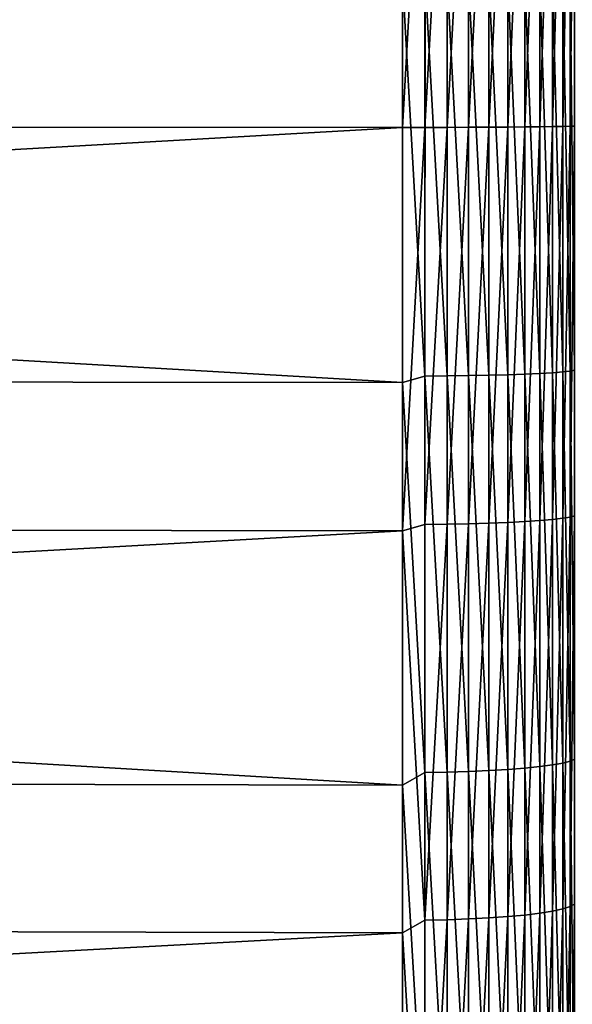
# Model space of a CAD drawing. Header units: metres. Extents: x -2 to 85, y -75 to 96.
# Tile 336 of 444: x 66.71 to 68.34, y 25.2 to 28.1. Entities that reach past the tile are written whole.
import ezdxf

# ---------------------------------------------------------------- set-up
doc = ezdxf.new("R2010")
doc.units = ezdxf.units.M
doc.layers.add('solid_20204500', color=7, linetype='CONTINUOUS')

msp = doc.modelspace()

# ---------------------------------------------------------------- linework, layer by layer
at = {"layer": 'solid_20204500'}
for points in [[(67.838074, 28.970943, 23.467705), (47.400002, 28.95075, 22.980341), (47.400002, 27.785624, 22.999001)], [(67.838074, 27.781078, 23.486761), (67.838074, 28.970943, 23.467705), (47.400002, 27.785624, 22.999001)], [(67.903748, 28.951956, 23.465727), (67.838074, 28.970943, 23.467705), (67.838074, 27.781078, 23.486761)], [(67.903748, 28.951956, 23.465727), (67.838074, 27.781078, 23.486761), (67.903748, 27.781103, 23.484007)], [(67.903748, 28.951956, 23.465727), (67.903748, 27.781103, 23.484007), (67.9692, 28.95149, 23.454216)], [(67.9692, 28.95149, 23.454216), (67.903748, 27.781103, 23.484007), (67.9692, 27.78121, 23.472488)], [(67.9692, 28.95149, 23.454216), (67.9692, 27.78121, 23.472488), (68.032547, 28.950676, 23.434134)], [(68.032547, 28.950676, 23.434134), (67.9692, 27.78121, 23.472488), (68.032547, 27.781399, 23.452391)], [(68.032547, 28.950676, 23.434134), (68.032547, 27.781399, 23.452391), (68.092674, 28.949528, 23.405832)], [(68.092674, 28.949528, 23.405832), (68.032547, 27.781399, 23.452391), (68.092674, 27.781662, 23.424068)], [(68.092674, 28.949528, 23.405832), (68.092674, 27.781662, 23.424068), (68.148514, 28.948067, 23.369814)], [(68.148514, 28.948067, 23.369814), (68.092674, 27.781662, 23.424068), (68.148514, 27.781998, 23.388021)], [(68.148514, 28.948067, 23.369814), (68.148514, 27.781998, 23.388021), (68.199074, 28.946318, 23.326715)], [(68.199074, 28.946318, 23.326715), (68.148514, 27.781998, 23.388021), (68.199074, 27.7824, 23.344889)], [(68.199074, 28.946318, 23.326715), (68.199074, 27.7824, 23.344889), (68.243469, 28.944313, 23.277296)], [(68.243469, 28.944313, 23.277296), (68.199074, 27.7824, 23.344889), (68.243469, 27.782862, 23.295431)], [(68.243469, 28.944313, 23.277296), (68.243469, 27.782862, 23.295431), (68.280907, 28.942087, 23.222431)], [(68.280907, 28.942087, 23.222431), (68.243469, 27.782862, 23.295431), (68.280907, 27.783373, 23.240522)], [(68.280907, 28.942087, 23.222431), (68.280907, 27.783373, 23.240522), (68.310738, 28.93968, 23.163088)], [(68.310738, 28.93968, 23.163088), (68.280907, 27.783373, 23.240522), (68.310738, 27.783926, 23.181133)], [(68.310738, 28.93968, 23.163088), (68.310738, 27.783926, 23.181133), (68.332428, 28.937132, 23.100317)], [(68.332428, 28.937132, 23.100317), (68.310738, 27.783926, 23.181133), (68.332428, 27.784512, 23.118313)], [(68.332428, 28.937132, 23.100317), (68.332428, 27.784512, 23.118313), (68.345589, 28.934492, 23.035225)], [(68.345589, 28.934492, 23.035225), (68.332428, 27.784512, 23.118313), (68.345589, 27.78512, 23.053171)], [(67.838074, 27.029057, -23.467705), (47.400002, 28.214376, -22.999001), (67.838074, 28.218922, -23.486761)], [(67.903748, 27.048044, -23.465727), (67.838074, 27.029057, -23.467705), (67.838074, 28.218922, -23.486761)], [(67.903748, 27.048044, -23.465727), (67.838074, 28.218922, -23.486761), (67.904404, 28.218895, -23.483936)], [(67.903748, 27.048044, -23.465727), (67.904404, 28.218895, -23.483936), (67.9692, 27.04851, -23.454216)], [(67.904404, 28.218895, -23.483936), (67.9692, 28.21879, -23.472488), (67.9692, 27.04851, -23.454216)], [(67.9692, 28.21879, -23.472488), (68.032547, 28.218601, -23.452391), (68.032547, 27.049324, -23.434134)], [(67.9692, 27.04851, -23.454216), (67.9692, 28.21879, -23.472488), (68.032547, 27.049324, -23.434134)], [(68.032547, 28.218601, -23.452391), (68.092674, 28.218338, -23.424068), (68.092674, 27.050472, -23.405832)], [(68.032547, 27.049324, -23.434134), (68.032547, 28.218601, -23.452391), (68.092674, 27.050472, -23.405832)], [(68.092674, 28.218338, -23.424068), (68.148514, 28.218002, -23.388021), (68.148514, 27.051933, -23.369814)], [(68.092674, 27.050472, -23.405832), (68.092674, 28.218338, -23.424068), (68.148514, 27.051933, -23.369814)], [(68.148514, 28.218002, -23.388021), (68.199074, 28.2176, -23.344889), (68.199074, 27.053682, -23.326715)], [(68.148514, 27.051933, -23.369814), (68.148514, 28.218002, -23.388021), (68.199074, 27.053682, -23.326715)], [(68.199074, 28.2176, -23.344889), (68.243469, 28.217138, -23.295431), (68.243469, 27.055687, -23.277296)], [(68.199074, 27.053682, -23.326715), (68.199074, 28.2176, -23.344889), (68.243469, 27.055687, -23.277296)], [(68.243469, 28.217138, -23.295431), (68.280907, 28.216627, -23.240522), (68.280907, 27.057913, -23.222431)], [(68.243469, 27.055687, -23.277296), (68.243469, 28.217138, -23.295431), (68.280907, 27.057913, -23.222431)], [(68.280907, 28.216627, -23.240522), (68.310738, 28.216074, -23.181133), (68.310738, 27.06032, -23.163088)], [(68.280907, 27.057913, -23.222431), (68.280907, 28.216627, -23.240522), (68.310738, 27.06032, -23.163088)], [(68.310738, 28.216074, -23.181133), (68.332428, 28.215488, -23.118313), (68.332428, 27.062868, -23.100317)], [(68.310738, 27.06032, -23.163088), (68.310738, 28.216074, -23.181133), (68.332428, 27.062868, -23.100317)], [(68.332428, 28.215488, -23.118313), (68.345589, 28.21488, -23.053171), (68.345589, 27.065508, -23.035225)], [(68.332428, 27.062868, -23.100317), (68.332428, 28.215488, -23.118313), (68.345589, 27.065508, -23.035225)], [(67.838074, 27.029057, -23.467705), (47.400002, 27.04925, -22.980341), (47.400002, 28.214376, -22.999001)], [(47.400002, 26.621048, 22.958626), (67.838074, 27.781078, 23.486761), (47.400002, 27.785624, 22.999001)], [(67.838074, 26.591774, 23.445528), (67.838074, 27.781078, 23.486761), (47.400002, 26.621048, 22.958626)], [(67.903748, 27.781103, 23.484007), (67.838074, 27.781078, 23.486761), (67.838074, 26.591774, 23.445528)], [(67.903748, 27.781103, 23.484007), (67.838074, 26.591774, 23.445528), (67.903748, 26.610794, 23.443903)], [(67.903748, 26.610794, 23.443903), (67.9692, 26.611475, 23.432404), (67.9692, 27.78121, 23.472488)], [(67.903748, 27.781103, 23.484007), (67.903748, 26.610794, 23.443903), (67.9692, 27.78121, 23.472488)], [(67.9692, 26.611475, 23.432404), (68.032547, 26.612665, 23.41234), (68.032547, 27.781399, 23.452391)], [(67.9692, 27.78121, 23.472488), (67.9692, 26.611475, 23.432404), (68.032547, 27.781399, 23.452391)], [(68.032547, 26.612665, 23.41234), (68.092674, 26.61434, 23.384066), (68.092674, 27.781662, 23.424068)], [(68.032547, 27.781399, 23.452391), (68.032547, 26.612665, 23.41234), (68.092674, 27.781662, 23.424068)], [(68.092674, 26.61434, 23.384066), (68.148514, 26.616472, 23.348082), (68.148514, 27.781998, 23.388021)], [(68.092674, 27.781662, 23.424068), (68.092674, 26.61434, 23.384066), (68.148514, 27.781998, 23.388021)], [(68.148514, 26.616472, 23.348082), (68.199074, 26.619024, 23.305023), (68.199074, 27.7824, 23.344889)], [(68.148514, 27.781998, 23.388021), (68.148514, 26.616472, 23.348082), (68.199074, 27.7824, 23.344889)], [(68.199074, 26.619024, 23.305023), (68.243469, 26.62195, 23.25565), (68.243469, 27.782862, 23.295431)], [(68.199074, 27.7824, 23.344889), (68.199074, 26.619024, 23.305023), (68.243469, 27.782862, 23.295431)], [(68.243469, 26.62195, 23.25565), (68.280907, 26.625198, 23.200834), (68.280907, 27.783373, 23.240522)], [(68.243469, 27.782862, 23.295431), (68.243469, 26.62195, 23.25565), (68.280907, 27.783373, 23.240522)], [(68.280907, 26.625198, 23.200834), (68.310738, 26.628712, 23.141548), (68.310738, 27.783926, 23.181133)], [(68.280907, 27.783373, 23.240522), (68.280907, 26.625198, 23.200834), (68.310738, 27.783926, 23.181133)], [(68.310738, 26.628712, 23.141548), (68.332428, 26.632427, 23.078835), (68.332428, 27.784512, 23.118313)], [(68.310738, 27.783926, 23.181133), (68.310738, 26.628712, 23.141548), (68.332428, 27.784512, 23.118313)], [(68.332428, 26.632427, 23.078835), (68.345589, 26.63628, 23.013803), (68.345589, 27.78512, 23.053171)], [(68.332428, 27.784512, 23.118313), (68.332428, 26.632427, 23.078835), (68.345589, 27.78512, 23.053171)], [(68.199074, 27.053682, -23.326715), (68.243469, 27.055687, -23.277296), (68.243469, 25.896584, -23.20129)], [(68.243469, 27.055687, -23.277296), (68.280907, 27.057913, -23.222431), (68.280907, 25.901543, -23.146605)], [(68.243469, 25.896584, -23.20129), (68.243469, 27.055687, -23.277296), (68.280907, 25.901543, -23.146605)], [(68.280907, 27.057913, -23.222431), (68.310738, 27.06032, -23.163088), (68.310738, 25.906904, -23.087456)], [(68.280907, 25.901543, -23.146605), (68.280907, 27.057913, -23.222431), (68.310738, 25.906904, -23.087456)], [(68.310738, 27.06032, -23.163088), (68.332428, 27.062868, -23.100317), (68.332428, 25.912577, -23.024889)], [(68.310738, 25.906904, -23.087456), (68.310738, 27.06032, -23.163088), (68.332428, 25.912577, -23.024889)], [(68.332428, 27.062868, -23.100317), (68.345589, 27.065508, -23.035225), (68.345589, 25.918459, -22.960011)], [(68.332428, 25.912577, -23.024889), (68.332428, 27.062868, -23.100317), (68.345589, 25.918459, -22.960011)], [(67.838074, 25.841682, -23.388407), (47.400002, 25.886494, -22.902687), (47.400002, 27.04925, -22.980341)], [(67.838074, 27.029057, -23.467705), (67.838074, 25.841682, -23.388407), (47.400002, 27.04925, -22.980341)], [(67.903748, 25.879557, -23.389105), (67.838074, 27.029057, -23.467705), (67.903748, 27.048044, -23.465727)], [(67.903748, 25.879557, -23.389105), (67.838074, 25.841682, -23.388407), (67.838074, 27.029057, -23.467705)], [(67.903748, 27.048044, -23.465727), (67.9692, 27.04851, -23.454216), (67.9692, 25.880596, -23.377632)], [(67.903748, 25.879557, -23.389105), (67.903748, 27.048044, -23.465727), (67.9692, 25.880596, -23.377632)], [(67.9692, 27.04851, -23.454216), (68.032547, 27.049324, -23.434134), (68.032547, 25.882412, -23.357615)], [(67.9692, 25.880596, -23.377632), (67.9692, 27.04851, -23.454216), (68.032547, 25.882412, -23.357615)], [(68.032547, 27.049324, -23.434134), (68.092674, 27.050472, -23.405832), (68.092674, 25.88497, -23.329407)], [(68.032547, 25.882412, -23.357615), (68.032547, 27.049324, -23.434134), (68.092674, 25.88497, -23.329407)], [(68.092674, 27.050472, -23.405832), (68.148514, 27.051933, -23.369814), (68.148514, 25.888224, -23.293507)], [(68.092674, 25.88497, -23.329407), (68.092674, 27.050472, -23.405832), (68.148514, 25.888224, -23.293507)], [(68.148514, 27.051933, -23.369814), (68.199074, 27.053682, -23.326715), (68.199074, 25.892118, -23.250549)], [(68.148514, 25.888224, -23.293507), (68.148514, 27.051933, -23.369814), (68.199074, 25.892118, -23.250549)], [(68.199074, 25.892118, -23.250549), (68.199074, 27.053682, -23.326715), (68.243469, 25.896584, -23.20129)], [(67.838074, 26.591774, 23.445528), (47.400002, 26.621048, 22.958626), (47.400002, 25.459942, 22.859312)], [(68.148514, 25.454386, 23.250095), (68.199074, 25.459082, 23.207216), (68.199074, 26.619024, 23.305023)], [(68.148514, 26.616472, 23.348082), (68.148514, 25.454386, 23.250095), (68.199074, 26.619024, 23.305023)], [(68.199074, 25.459082, 23.207216), (68.243469, 25.464464, 23.158051), (68.243469, 26.62195, 23.25565)], [(68.199074, 26.619024, 23.305023), (68.199074, 25.459082, 23.207216), (68.243469, 26.62195, 23.25565)], [(68.243469, 25.464464, 23.158051), (68.280907, 25.47044, 23.103466), (68.280907, 26.625198, 23.200834)], [(68.243469, 26.62195, 23.25565), (68.243469, 25.464464, 23.158051), (68.280907, 26.625198, 23.200834)], [(68.280907, 25.47044, 23.103466), (68.310738, 25.476904, 23.044428), (68.310738, 26.628712, 23.141548)], [(68.280907, 26.625198, 23.200834), (68.280907, 25.47044, 23.103466), (68.310738, 26.628712, 23.141548)], [(68.310738, 25.476904, 23.044428), (68.332428, 25.483742, 22.981977), (68.332428, 26.632427, 23.078835)], [(68.310738, 26.628712, 23.141548), (68.310738, 25.476904, 23.044428), (68.332428, 26.632427, 23.078835)], [(68.332428, 25.483742, 22.981977), (68.345589, 25.490833, 22.917219), (68.345589, 26.63628, 23.013803)], [(68.332428, 26.632427, 23.078835), (68.332428, 25.483742, 22.981977), (68.345589, 26.63628, 23.013803)], [(67.838074, 25.406086, 23.34411), (67.838074, 26.591774, 23.445528), (47.400002, 25.459942, 22.859312)], [(67.903748, 26.610794, 23.443903), (67.838074, 26.591774, 23.445528), (67.903748, 25.443939, 23.345514)], [(67.903748, 25.443939, 23.345514), (67.838074, 26.591774, 23.445528), (67.838074, 25.406086, 23.34411)], [(67.903748, 25.443939, 23.345514), (67.9692, 25.445192, 23.334064), (67.9692, 26.611475, 23.432404)], [(67.903748, 26.610794, 23.443903), (67.903748, 25.443939, 23.345514), (67.9692, 26.611475, 23.432404)], [(67.9692, 25.445192, 23.334064), (68.032547, 25.44738, 23.314083), (68.032547, 26.612665, 23.41234)], [(67.9692, 26.611475, 23.432404), (67.9692, 25.445192, 23.334064), (68.032547, 26.612665, 23.41234)], [(68.032547, 25.44738, 23.314083), (68.092674, 25.450462, 23.285929), (68.092674, 26.61434, 23.384066)], [(68.032547, 26.612665, 23.41234), (68.032547, 25.44738, 23.314083), (68.092674, 26.61434, 23.384066)], [(68.092674, 25.450462, 23.285929), (68.148514, 25.454386, 23.250095), (68.148514, 26.616472, 23.348082)], [(68.092674, 26.61434, 23.384066), (68.092674, 25.450462, 23.285929), (68.148514, 26.616472, 23.348082)], [(68.199074, 25.892118, -23.250549), (68.243469, 25.896584, -23.20129), (68.243469, 24.74271, -23.067604)], [(68.243469, 25.896584, -23.20129), (68.280907, 25.901543, -23.146605), (68.280907, 24.750387, -23.013231)], [(68.243469, 24.74271, -23.067604), (68.243469, 25.896584, -23.20129), (68.280907, 24.750387, -23.013231)], [(68.280907, 25.901543, -23.146605), (68.310738, 25.906904, -23.087456), (68.310738, 24.758692, -22.954424)], [(68.280907, 24.750387, -23.013231), (68.280907, 25.901543, -23.146605), (68.310738, 24.758692, -22.954424)], [(68.310738, 25.906904, -23.087456), (68.332428, 25.912577, -23.024889), (68.332428, 24.767475, -22.892218)], [(68.310738, 24.758692, -22.954424), (68.310738, 25.906904, -23.087456), (68.332428, 24.767475, -22.892218)], [(68.332428, 25.912577, -23.024889), (68.345589, 25.918459, -22.960011), (68.345589, 24.776585, -22.827713)], [(68.332428, 24.767475, -22.892218), (68.332428, 25.912577, -23.024889), (68.345589, 24.776585, -22.827713)], [(67.838074, 24.659851, -23.249071), (47.400002, 24.729132, -22.766233), (47.400002, 25.886494, -22.902687)], [(67.838074, 25.841682, -23.388407), (67.838074, 24.659851, -23.249071), (47.400002, 25.886494, -22.902687)], [(67.903748, 24.716343, -23.254335), (67.838074, 25.841682, -23.388407), (67.903748, 25.879557, -23.389105)], [(67.903748, 25.879557, -23.389105), (67.9692, 25.880596, -23.377632), (67.9692, 24.717953, -23.242929)], [(67.903748, 24.716343, -23.254335), (67.903748, 25.879557, -23.389105), (67.9692, 24.717953, -23.242929)], [(67.9692, 25.880596, -23.377632), (68.032547, 25.882412, -23.357615), (68.032547, 24.720762, -23.223026)], [(67.9692, 24.717953, -23.242929), (67.9692, 25.880596, -23.377632), (68.032547, 24.720762, -23.223026)], [(68.032547, 25.882412, -23.357615), (68.092674, 25.88497, -23.329407), (68.092674, 24.724724, -23.194983)], [(68.032547, 24.720762, -23.223026), (68.032547, 25.882412, -23.357615), (68.092674, 24.724724, -23.194983)], [(68.092674, 25.88497, -23.329407), (68.148514, 25.888224, -23.293507), (68.148514, 24.729763, -23.159288)], [(68.092674, 24.724724, -23.194983), (68.092674, 25.88497, -23.329407), (68.148514, 24.729763, -23.159288)], [(68.148514, 25.888224, -23.293507), (68.199074, 25.892118, -23.250549), (68.199074, 24.735794, -23.116577)], [(68.148514, 24.729763, -23.159288), (68.148514, 25.888224, -23.293507), (68.199074, 24.735794, -23.116577)], [(68.199074, 24.735794, -23.116577), (68.199074, 25.892118, -23.250549), (68.243469, 24.74271, -23.067604)], [(67.903748, 24.716343, -23.254335), (67.838074, 24.659851, -23.249071), (67.838074, 25.841682, -23.388407)], [(68.332428, 24.341312, 22.827984), (68.345589, 24.351622, 22.76366), (68.345589, 25.490833, 22.917219)], [(68.332428, 25.483742, 22.981977), (68.332428, 24.341312, 22.827984), (68.345589, 25.490833, 22.917219)], [(67.838074, 25.406086, 23.34411), (47.400002, 25.459942, 22.859312), (47.400002, 24.305326, 22.701307)], [(68.148514, 24.29863, 23.094305), (68.199074, 24.305456, 23.051714), (68.199074, 25.459082, 23.207216)], [(68.148514, 25.454386, 23.250095), (68.148514, 24.29863, 23.094305), (68.199074, 25.459082, 23.207216)], [(68.199074, 24.305456, 23.051714), (68.243469, 24.313282, 23.002878), (68.243469, 25.464464, 23.158051)], [(68.199074, 25.459082, 23.207216), (68.199074, 24.305456, 23.051714), (68.243469, 25.464464, 23.158051)], [(68.243469, 24.313282, 23.002878), (68.280907, 24.321972, 22.948658), (68.280907, 25.47044, 23.103466)], [(68.243469, 25.464464, 23.158051), (68.243469, 24.313282, 23.002878), (68.280907, 25.47044, 23.103466)], [(68.280907, 24.321972, 22.948658), (68.310738, 24.331371, 22.890017), (68.310738, 25.476904, 23.044428)], [(68.280907, 25.47044, 23.103466), (68.280907, 24.321972, 22.948658), (68.310738, 25.476904, 23.044428)], [(68.310738, 24.331371, 22.890017), (68.332428, 24.341312, 22.827984), (68.332428, 25.483742, 22.981977)], [(68.310738, 25.476904, 23.044428), (68.310738, 24.331371, 22.890017), (68.332428, 25.483742, 22.981977)], [(67.903748, 25.443939, 23.345514), (67.838074, 25.406086, 23.34411), (67.903748, 24.283438, 23.189085)], [(67.903748, 24.283438, 23.189085), (67.9692, 24.285261, 23.177711), (67.9692, 25.445192, 23.334064)], [(67.903748, 25.443939, 23.345514), (67.903748, 24.283438, 23.189085), (67.9692, 25.445192, 23.334064)], [(67.9692, 24.285261, 23.177711), (68.032547, 24.288443, 23.157866), (68.032547, 25.44738, 23.314083)], [(67.9692, 25.445192, 23.334064), (67.9692, 24.285261, 23.177711), (68.032547, 25.44738, 23.314083)], [(68.032547, 24.288443, 23.157866), (68.092674, 24.292925, 23.129898), (68.092674, 25.450462, 23.285929)], [(68.032547, 25.44738, 23.314083), (68.032547, 24.288443, 23.157866), (68.092674, 25.450462, 23.285929)], [(68.092674, 24.292925, 23.129898), (68.148514, 24.29863, 23.094305), (68.148514, 25.454386, 23.250095)], [(68.092674, 25.450462, 23.285929), (68.092674, 24.292925, 23.129898), (68.148514, 25.454386, 23.250095)], [(67.838074, 24.227057, 23.18277), (67.838074, 25.406086, 23.34411), (47.400002, 24.305326, 22.701307)], [(67.903748, 24.283438, 23.189085), (67.838074, 25.406086, 23.34411), (67.838074, 24.227057, 23.18277)]]:
    msp.add_3dface(points, dxfattribs=at)

doc.saveas('drawing.dxf')
